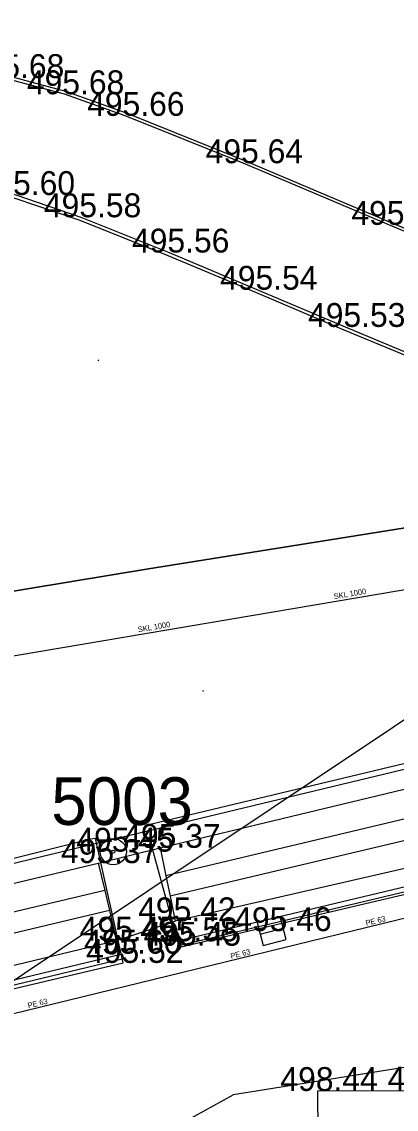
# Model space of a CAD drawing. Extents: x -669642 to -669119, y -1131006 to -1130466.
# Drawn here: x -669351.24 to -669339.45, y -1130616.3 to -1130582.09 of the extents above; entities that cross this region are included whole.
import ezdxf

# ---------------------------------------------------------------- set-up
doc = ezdxf.new("R2010")
doc.units = 0
for name, color, linetype in [('G_Bod_tecka', 7, 'Continuous'), ('G_Bod_vyska', 7, 'Continuous'), ('G_Bodove_pole', 7, 'Continuous'), ('G_Breh_Teren', 7, 'Continuous'), ('G_Budovy_Objekty', 7, 'Continuous'), ('G_Cesty_Schody', 7, 'Continuous'), ('G_Plochy_zpevnene', 7, 'Continuous'), ('G_Site-kanalizace', 7, 'Continuous'), ('G_Vyskopis-bod_terenu', 7, 'Continuous'), ('G_Z_ELsilove_podz_kotovane', 7, 'Continuous'), ('G_Z_KANAL_podz_kotovane', 7, 'Continuous'), ('G_Z_SPOJE_nadz_kotovane', 7, 'Continuous'), ('G_Z_SPOJE_podz_kotovane', 7, 'Continuous'), ('G_Zabradli_Svodidla', 7, 'Continuous'), ('Vrstva 12', 7, 'Continuous'), ('Vrstva 21', 7, 'Continuous'), ('Vrstva 3', 7, 'Continuous')]:
    doc.layers.add(name, color=color, linetype=linetype)

msp = doc.modelspace()

# ---------------------------------------------------------------- linework, layer by layer
at = {"layer": 'G_Bod_tecka'}
for p, q in [((-669349.9, -1130584.37), (-669349.9, -1130584.37)), ((-669347.99, -1130585.05), (-669347.99, -1130585.05)), ((-669344.27, -1130586.54), (-669344.27, -1130586.54)), ((-669349.38, -1130588.24), (-669349.38, -1130588.24)), ((-669339.68, -1130588.48), (-669339.68, -1130588.48)), ((-669346.6, -1130589.35), (-669346.6, -1130589.35)), ((-669343.84, -1130590.52), (-669343.84, -1130590.52)), ((-669341.06, -1130591.69), (-669341.06, -1130591.69)), ((-669348.36, -1130608.2), (-669348.36, -1130608.2)), ((-669346.88, -1130608.08), (-669346.88, -1130608.08)), ((-669348.84, -1130608.56), (-669348.84, -1130608.56)), ((-669346.41, -1130610.39), (-669346.41, -1130610.39)), ((-669348.26, -1130611), (-669348.26, -1130611)), ((-669346.34, -1130611.02), (-669346.34, -1130611.02)), ((-669343.37, -1130610.7), (-669343.37, -1130610.7)), ((-669346.25, -1130611.16), (-669346.25, -1130611.16)), ((-669348.08, -1130611.41), (-669348.08, -1130611.41)), ((-669348.05, -1130611.7), (-669348.05, -1130611.7)), ((-669341.93, -1130615.73), (-669341.93, -1130615.73))]:
    msp.add_line(p, q, dxfattribs=at)
at = {"layer": 'G_Bodove_pole'}
for radius in [0.412, 0.05]:
    msp.add_circle((-669348.36, -1130608.2), radius, dxfattribs=at)
at = {"layer": 'G_Breh_Teren'}
for p, q in [((-669322.75, -1130603.28), (-669346.7, -1130608.96)), ((-669322.64, -1130603.93), (-669346.57, -1130609.6)), ((-669348.63, -1130609.42), (-669399.78, -1130621.54)), ((-669348.48, -1130610.05), (-669399.67, -1130622.18))]:
    msp.add_line(p, q, dxfattribs=at)
at = {"layer": 'G_Budovy_Objekty'}
for p, q in [((-669348.84, -1130608.56), (-669346.88, -1130608.08)), ((-669346.88, -1130608.08), (-669346.7, -1130608.96)), ((-669348.84, -1130608.56), (-669348.63, -1130609.42)), ((-669346.7, -1130608.96), (-669346.57, -1130609.6)), ((-669348.63, -1130609.42), (-669348.48, -1130610.05)), ((-669346.57, -1130609.6), (-669346.41, -1130610.39)), ((-669348.48, -1130610.05), (-669348.26, -1130611)), ((-669348.26, -1130611), (-669346.41, -1130610.39)), ((-669341.93, -1130615.73), (-669338.54, -1130615.71)), ((-669341.93, -1130615.73), (-669341.91, -1130617.4))]:
    msp.add_line(p, q, dxfattribs=at)
at = {"layer": 'G_Cesty_Schody'}
for p, q in [((-669336.18, -1130608.75), (-669346.29, -1130611.16)), ((-669355.39, -1130613.33), (-669348.04, -1130611.56)), ((-669348.08, -1130611.41), (-669348.04, -1130611.56)), ((-669338.55, -1130614.89), (-669344.58, -1130615.85))]:
    msp.add_line(p, q, dxfattribs=at)
for points in [[(-669344.27, -1130586.54), (-669347.99, -1130585.05), (-669349.9, -1130584.37), (-669351.8, -1130583.86), (-669353.76, -1130583.42), (-669355.71, -1130583.14), (-669358.7, -1130582.94), (-669362.69, -1130583.06), (-669366.73, -1130583.61), (-669371.58, -1130584.61)], [(-669369.08, -1130587.65), (-669365.99, -1130587.02), (-669364.12, -1130586.73), (-669362.18, -1130586.51), (-669360.46, -1130586.44), (-669358.33, -1130586.44), (-669356.17, -1130586.58), (-669354.19, -1130586.89), (-669351.43, -1130587.54), (-669349.38, -1130588.24), (-669346.6, -1130589.35), (-669343.84, -1130590.51), (-669341.06, -1130591.69)], [(-669315.53, -1130593.32), (-669317.5, -1130593.5), (-669319.51, -1130593.59), (-669322.87, -1130593.54), (-669325.49, -1130593.31), (-669328.44, -1130592.66), (-669331.33, -1130591.85), (-669335.07, -1130590.4), (-669339.68, -1130588.48), (-669344.27, -1130586.54)], [(-669341.06, -1130591.69), (-669338.29, -1130592.84), (-669335.49, -1130594.04), (-669333.35, -1130594.86), (-669330.72, -1130595.66), (-669328.77, -1130596.17), (-669326.93, -1130596.59), (-669324.72, -1130596.92), (-669322.94, -1130597.02), (-669320.89, -1130597.08), (-669318.97, -1130597.07), (-669317.97, -1130597.04), (-669315.98, -1130596.88), (-669312.99, -1130596.61)], [(-669346.96, -1130617.3), (-669346.72, -1130617.03), (-669344.58, -1130615.85)]]:
    msp.add_lwpolyline(points, dxfattribs=at)
at = {"layer": 'G_Plochy_zpevnene'}
for p, q in [((-669323.05, -1130601.74), (-669347.01, -1130607.49)), ((-669346.88, -1130608.08), (-669322.91, -1130602.33)), ((-669322.48, -1130604.89), (-669346.41, -1130610.39)), ((-669347.01, -1130607.49), (-669348.97, -1130607.97)), ((-669348.97, -1130607.97), (-669393.61, -1130618.67)), ((-669393.49, -1130619.26), (-669348.84, -1130608.56)), ((-669336.22, -1130608.6), (-669346.34, -1130611.02)), ((-669355.52, -1130612.74), (-669348.26, -1130611)), ((-669359.78, -1130614.23), (-669348.08, -1130611.41))]:
    msp.add_line(p, q, dxfattribs=at)
for points in [[(-669376.47, -1130585.56), (-669371.6, -1130584.51), (-669366.75, -1130583.51), (-669362.7, -1130582.96), (-669358.7, -1130582.84), (-669355.7, -1130583.04), (-669353.74, -1130583.32), (-669351.78, -1130583.76), (-669349.87, -1130584.27), (-669347.95, -1130584.96)], [(-669347.95, -1130584.96), (-669344.23, -1130586.45), (-669339.64, -1130588.39), (-669335.03, -1130590.31), (-669331.3, -1130591.76), (-669328.42, -1130592.56), (-669325.47, -1130593.21), (-669322.86, -1130593.44), (-669319.51, -1130593.49)], [(-669369.06, -1130587.75), (-669365.97, -1130587.12), (-669364.11, -1130586.83), (-669362.17, -1130586.61), (-669360.46, -1130586.54), (-669358.33, -1130586.54), (-669356.18, -1130586.68), (-669354.21, -1130586.99), (-669351.46, -1130587.64), (-669349.41, -1130588.33), (-669346.64, -1130589.44), (-669343.88, -1130590.6), (-669341.1, -1130591.78)], [(-669341.1, -1130591.78), (-669338.33, -1130592.93), (-669335.53, -1130594.13), (-669333.38, -1130594.95), (-669330.75, -1130595.76), (-669328.79, -1130596.27), (-669326.95, -1130596.69), (-669324.73, -1130597.02), (-669322.94, -1130597.12), (-669320.89, -1130597.18), (-669318.97, -1130597.17), (-669317.96, -1130597.14), (-669315.97, -1130596.98), (-669312.98, -1130596.71)]]:
    msp.add_lwpolyline(points, dxfattribs=at)
at = {"layer": 'G_Site-kanalizace'}
msp.add_lwpolyline([(-669343.636, -1130611.158), (-669342.911, -1130610.965), (-669343.105, -1130610.24), (-669343.829, -1130610.433)], close=True, dxfattribs=at)
msp.add_lwpolyline([(-669343.732, -1130610.797), (-669343.008, -1130610.603)], dxfattribs=at)
at = {"layer": 'G_Vyskopis-bod_terenu'}
for p, q in [((-669348.84, -1130592.74), (-669348.82, -1130592.74)), ((-669348.83, -1130592.725), (-669348.83, -1130592.74)), ((-669348.83, -1130592.755), (-669348.83, -1130592.74)), ((-669345.54, -1130603.14), (-669345.52, -1130603.14)), ((-669345.53, -1130603.125), (-669345.53, -1130603.14)), ((-669345.53, -1130603.155), (-669345.53, -1130603.14))]:
    msp.add_line(p, q, dxfattribs=at)
at = {"layer": 'G_Z_ELsilove_podz_kotovane'}
msp.add_lwpolyline([(-669302.41, -1130594.34), (-669308.043, -1130595.433), (-669309.556, -1130595.075), (-669310.426, -1130592.947), (-669311.813, -1130593.133), (-669314.669, -1130594.062), (-669321.231, -1130595.479), (-669332.462, -1130596.943), (-669347.246, -1130599.3), (-669361.05, -1130601.573), (-669379.16, -1130605.127)], dxfattribs=at)
at = {"layer": 'G_Z_KANAL_podz_kotovane'}
msp.add_line((-669364.94, -1130604.31), (-669327.79, -1130598.03), dxfattribs=at)
msp.add_lwpolyline([(-669297.24, -1130603.09), (-669298.05, -1130602.99), (-669299.58, -1130603.49), (-669318.15, -1130605.49), (-669338.13, -1130610.04), (-669358.26, -1130614.95), (-669377.9, -1130619.91), (-669396.08, -1130624.4), (-669396.67, -1130624.98), (-669397.62, -1130625.22), (-669398.32, -1130624.92), (-669403.62, -1130625.69)], dxfattribs=at)
at = {"layer": 'G_Z_SPOJE_nadz_kotovane'}
msp.add_lwpolyline([(-669374.41, -1130627.52), (-669335.65, -1130601.68), (-669301.39, -1130595.67), (-669297.16, -1130573.48)], dxfattribs=at)
at = {"layer": 'G_Z_SPOJE_podz_kotovane'}
for points in [[(-669379.16, -1130605.127), (-669361.05, -1130601.573), (-669347.246, -1130599.3), (-669332.462, -1130596.943), (-669321.231, -1130595.479), (-669314.669, -1130594.062), (-669311.813, -1130593.133), (-669310.426, -1130592.947), (-669309.556, -1130595.075), (-669308.043, -1130595.433), (-669302.403, -1130594.347), (-669301.134, -1130594.102)], [(-669379.16, -1130605.127), (-669361.05, -1130601.573), (-669347.246, -1130599.3), (-669332.462, -1130596.943), (-669321.231, -1130595.479), (-669314.669, -1130594.062), (-669311.813, -1130593.133), (-669310.426, -1130592.947), (-669309.556, -1130595.075), (-669308.043, -1130595.433), (-669301.134, -1130594.102)]]:
    msp.add_lwpolyline(points, dxfattribs=at)
at = {"layer": 'G_Zabradli_Svodidla'}
for p, q in [((-669348.05, -1130611.7), (-669348.92, -1130607.79)), ((-669359.78, -1130614.47), (-669348.05, -1130611.7))]:
    msp.add_line(p, q, dxfattribs=at)
for points in [[(-669321.55, -1130601.3), (-669323.28, -1130601.65), (-669336.01, -1130604.67), (-669347.2, -1130607.35)], [(-669346.29, -1130611.16), (-669346.22, -1130611.2), (-669337.11, -1130609.06), (-669325.07, -1130606.2), (-669323.12, -1130605.76)], [(-669348.92, -1130607.79), (-669349.08, -1130607.81), (-669354.95, -1130609.29), (-669392.88, -1130618.35)], [(-669347.23, -1130607.76), (-669346.34, -1130611.02), (-669346.29, -1130611.16)]]:
    msp.add_lwpolyline(points, dxfattribs=at)
at = {"layer": 'Vrstva 12'}
msp.add_line((-669364.94, -1130604.31), (-669327.79, -1130598.03), dxfattribs=at)
at = {"layer": 'Vrstva 21'}
msp.add_lwpolyline([(-669297.24, -1130603.09), (-669298.05, -1130602.99), (-669299.58, -1130603.49), (-669318.15, -1130605.49), (-669338.13, -1130610.04), (-669358.26, -1130614.95), (-669377.9, -1130619.91), (-669396.08, -1130624.4), (-669396.67, -1130624.98), (-669397.62, -1130625.22), (-669398.32, -1130624.92), (-669403.622, -1130625.686)], dxfattribs=at)

# ---------------------------------------------------------------- texts
at = {"layer": 'G_Bod_vyska'}
for s, p in [('495.68', (-669352.97, -1130583.86)), ('495.68', (-669351.08, -1130584.37)), ('495.66', (-669349.183, -1130585.05)), ('495.64', (-669345.45, -1130586.54)), ('495.60', (-669352.631, -1130587.54)), ('495.58', (-669350.546, -1130588.24)), ('495.63', (-669340.86, -1130588.48)), ('495.56', (-669347.77, -1130589.35)), ('495.54', (-669344.996, -1130590.52)), ('495.53', (-669342.226, -1130591.69)), ('495.45', (-669349.523, -1130608.2)), ('495.37', (-669348.046, -1130608.08)), ('495.37', (-669350.006, -1130608.56)), ('495.42', (-669347.576, -1130610.39)), ('495.46', (-669344.55, -1130610.7)), ('495.45', (-669349.416, -1130611)), ('495.58', (-669347.506, -1130611.02)), ('495.60', (-669349.281, -1130611.41)), ('495.45', (-669347.406, -1130611.16)), ('495.52', (-669349.216, -1130611.7)), ('498.44', (-669343.096, -1130615.73)), ('495.28', (-669339.716, -1130615.71))]:
    msp.add_text(s, height=0.75, dxfattribs=at).set_placement(p)
at = {"layer": 'G_Bodove_pole'}
msp.add_text('5003', height=1.5, dxfattribs=at).set_placement((-669350.313, -1130607.36))
at = {"layer": 'Vrstva 3'}
for s, rotation, p in [('SKL 1000', 9.5921, (-669341.401, -1130600.259)), ('SKL 1000', 9.5921, (-669347.571, -1130601.302)), ('PE 63', 13.6601, (-669340.39, -1130610.537)), ('PE 63', 13.7087, (-669344.646, -1130611.575)), ('PE 63', 13.7087, (-669351.033, -1130613.133))]:
    msp.add_text(s, height=0.1755, rotation=rotation, dxfattribs=at).set_placement(p)

doc.saveas('drawing.dxf')
